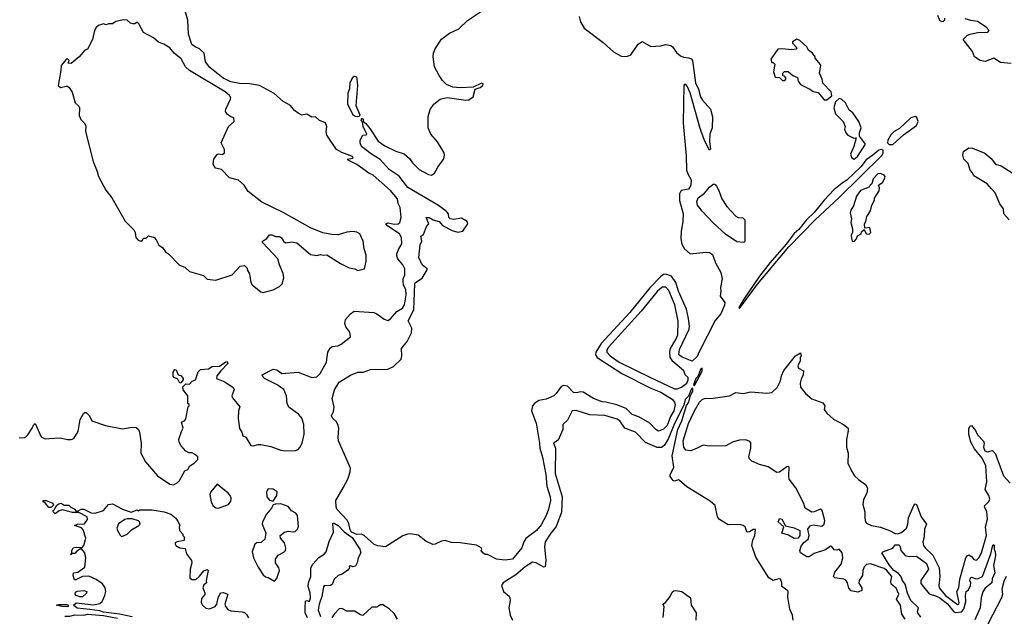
# Model space of a CAD drawing. Extents: x 2293139 to 2515392, y 824115 to 1006937.
# Tile 313 of 417: x 2405362 to 2413259, y 973587 to 978373. Entities that reach past the tile are written whole.
import ezdxf

# ---------------------------------------------------------------- set-up
doc = ezdxf.new("R2010")
doc.units = 0

msp = doc.modelspace()

# ---------------------------------------------------------------- linework, layer by layer
at = {"layer": '0CON10XD'}
for points in [[(2405357.5, 975017.5), (2405405, 975020), (2405428, 975042), (2405462, 975095), (2405474.2, 975125.8), (2405485, 975132.5), (2405535, 975026.2), (2405565, 975010), (2405597.3, 975012.7), (2405685, 975019.2), (2405745, 975004.2), (2405775, 975004), (2405796.1, 975013.9), (2405831.7, 975068.3), (2405846.2, 975165), (2405872.5, 975215), (2405885, 975222.5), (2405895, 975222.5), (2405922.5, 975195), (2405940, 975155), (2406048.8, 975118.8), (2406185, 975090), (2406265, 975103.8), (2406295, 975101.2), (2406315, 975086.7), (2406322.7, 975062.7), (2406336.8, 974976.8), (2406334.4, 974895), (2406370, 974825), (2406467.5, 974715), (2406565, 974648), (2406595, 974641.2), (2406625, 974656.7), (2406643.3, 974675), (2406687, 974753), (2406710, 974765), (2406727.5, 974795), (2406760, 974815), (2406790, 974845), (2406790, 974865), (2406765, 974887.5), (2406745, 974897.5), (2406718.3, 974898.3), (2406695, 974912.5), (2406657.5, 974955), (2406641.2, 974985), (2406638.8, 975005), (2406658.3, 975068.3), (2406673.3, 975095), (2406660, 975145), (2406685, 975157.5), (2406695, 975170), (2406712.5, 975267.5), (2406720, 975275), (2406720, 975285), (2406710, 975295), (2406710, 975355), (2406672.3, 975402.3), (2406671.2, 975428.8), (2406695, 975452.5), (2406725, 975450), (2406746.4, 975473.6), (2406772.5, 975485), (2406793, 975547), (2406813, 975567), (2406875, 975572.5), (2406905, 975590), (2406965, 975593.3), (2407015, 975628.8), (2407025, 975630), (2407031.2, 975615), (2406974.2, 975555.8), (2406943.8, 975515), (2406940, 975495), (2407008.3, 975468.3), (2407075, 975422.5), (2407081.2, 975405), (2407064, 975355), (2407068.3, 975338.3), (2407128.3, 975268.3), (2407116, 975235), (2407113.2, 975173.2), (2407124.2, 975094.2), (2407143.3, 975065), (2407152.5, 975035), (2407175, 975023.3), (2407215, 974957.5), (2407235, 974953.3), (2407275, 974966.2), (2407295, 974966.2), (2407375, 974950), (2407455, 974918.9), (2407485, 974914.5), (2407575, 974918.1), (2407595, 974925.7), (2407608.7, 974941.3), (2407627.5, 974975), (2407642.3, 975047.7), (2407640.5, 975125), (2407624.5, 975175), (2407601.1, 975205), (2407520.6, 975265), (2407508.2, 975295), (2407501.9, 975355), (2407480, 975405), (2407426, 975445), (2407326.2, 975495), (2407314, 975505), (2407306.7, 975525), (2407395, 975570), (2407425, 975564.2), (2407465, 975535.6), (2407595, 975546.2), (2407705, 975502.9), (2407745, 975506.9), (2407772.2, 975535), (2407823.5, 975625), (2407833.5, 975705), (2407851.9, 975738.1), (2407868.5, 975751.5), (2407912.5, 975757.5), (2407941.4, 975768.6), (2408015, 975830), (2408008.8, 975865), (2407977.8, 975907.8), (2407970, 975935), (2407975, 975966.7), (2408015.8, 976014.2), (2408045.5, 976034.5), (2408203.6, 976023.6), (2408225, 976014.3), (2408285, 975969.2), (2408315, 975960.8), (2408335, 975974), (2408387.2, 976032.8), (2408431.5, 976058.5), (2408447.7, 976085), (2408462, 976165), (2408459.3, 976205), (2408441, 976245), (2408438.5, 976271.5), (2408438.8, 976295), (2408451.5, 976325), (2408450, 976375), (2408436, 976405), (2408394.4, 976455), (2408385.5, 976475), (2408386.7, 976495), (2408401.9, 976535), (2408427.1, 976575), (2408423.5, 976625), (2408407.5, 976655), (2408315, 976717.5), (2408298.8, 976735), (2408317.3, 976742.7), (2408365, 976732.3), (2408396.7, 976735), (2408412, 976745), (2408422, 976785), (2408414, 976865), (2408397.7, 976897.7), (2408392, 976935), (2408335, 977001.5), (2408196.1, 977125), (2408162.1, 977142.1), (2408065, 977212.4), (2407996.7, 977245), (2407987.5, 977255), (2408037.7, 977262.3), (2408030.8, 977275), (2407945, 977306.5), (2407902.5, 977332.5), (2407826.3, 977446.3), (2407820.5, 977475), (2407825.6, 977515.6), (2407815, 977546), (2407766.7, 977565), (2407735, 977592.5), (2407705, 977592), (2407665, 977614), (2407625, 977608), (2407595, 977622.5), (2407566, 977645), (2407534.1, 977684.1), (2407475, 977715.8), (2407401.8, 977781.8), (2407285, 977843.8), (2407205, 977856.9), (2407125, 977860.6), (2407055, 977874.5), (2407027.3, 977887.3), (2406995, 977904.5), (2406887.9, 977987.9), (2406852.9, 978035), (2406840.8, 978105), (2406805, 978138), (2406768.8, 978155), (2406743.3, 978175), (2406716.7, 978256.7), (2406709.1, 978369.1), (2406670.9, 978510.9)], [(2407315, 976184), (2407395, 976206), (2407445, 976231.4), (2407467.8, 976255), (2407481.7, 976301.7), (2407475.7, 976335.7), (2407446.7, 976405), (2407433.3, 976455), (2407310, 976585), (2407310, 976595), (2407345, 976617.5), (2407365, 976647.5), (2407385, 976646.7), (2407413.9, 976633.9), (2407445, 976633.3), (2407461.7, 976621.7), (2407477.5, 976595), (2407495, 976583.3), (2407545, 976590), (2407583.9, 976583.9), (2407695, 976490), (2407745, 976480), (2407775, 976490), (2407795, 976482.5), (2407825, 976487.5), (2407935.9, 976415.9), (2408005, 976381.2), (2408050, 976375), (2408075, 976360), (2408126.4, 976373.6), (2408141.2, 976435), (2408140.8, 976485), (2408125.6, 976535), (2408117.5, 976595), (2408090, 976655), (2408065, 976669.4), (2408035, 976673.7), (2407985, 976668.4), (2407915, 976646.4), (2407865, 976648.6), (2407792.5, 976662.5), (2407693, 976703), (2407475.2, 976825.2), (2407305, 976909.3), (2407194.3, 976995), (2407162.9, 977045), (2407116, 977085), (2407044.1, 977104.1), (2406979.8, 977169.8), (2406932.3, 977182.3), (2406914, 977215), (2406920, 977255), (2406945, 977292.5), (2406955, 977297.5), (2406985, 977290.8), (2407004, 977305), (2407005, 977332.5), (2406977.5, 977385), (2407037.5, 977515), (2407082.5, 977555), (2407080, 977585), (2407055, 977593.3), (2407025, 977616), (2407013.3, 977635), (2407014, 977656), (2407053.8, 977735), (2407055.3, 977745.3), (2407044.6, 977765), (2407009.2, 977795), (2406724.1, 977964.1), (2406692.2, 977995), (2406657.4, 978057.4), (2406600.6, 978105), (2406567, 978147), (2406517.7, 978177.7), (2406475, 978193.3), (2406436.1, 978226.1), (2406355, 978270), (2406318.3, 978338.3), (2406305, 978352.5), (2406285, 978340), (2406268.3, 978338.3), (2406250, 978345), (2406225, 978370), (2406195, 978372.5), (2406133, 978357), (2406105, 978340), (2406075, 978340), (2406055, 978332.5), (2406035, 978340), (2405995, 978326.7), (2405975, 978308.8), (2405961.4, 978285), (2405945.7, 978215), (2405905, 978136.7), (2405885, 978127.5), (2405840, 978075), (2405775, 978020), (2405750, 978025), (2405757.5, 978045), (2405745, 978057.5), (2405733.6, 978056.4), (2405725, 978040), (2405693.6, 978006.4), (2405692.5, 977965), (2405670, 977845), (2405688.3, 977828.3), (2405735, 977840), (2405745, 977840), (2405759.3, 977829.3), (2405781.7, 977791.7), (2405807.5, 977705), (2405835, 977680), (2405842.5, 977665), (2405840, 977605), (2405852.9, 977572.9), (2405880, 977545), (2405891.7, 977521.7), (2405890, 977475), (2405950, 977235), (2405983.9, 977153.9), (2405993.8, 977115), (2406053.3, 977005), (2406100, 976945), (2406206.4, 976756.4), (2406276.1, 976686.1), (2406286.7, 976665), (2406293.3, 976625), (2406312.5, 976605), (2406335, 976596.7), (2406347.5, 976605), (2406355, 976620), (2406375, 976620), (2406395, 976640), (2406440, 976625), (2406457, 976607), (2406477.5, 976565), (2406505.9, 976545.9), (2406530.5, 976510.5), (2406555, 976493.3), (2406644.1, 976404.1), (2406685, 976386.7), (2406725, 976352.5), (2406743, 976347), (2406835, 976320), (2406865, 976290), (2406935, 976283.3), (2407065, 976326.7), (2407130, 976395), (2407165, 976400), (2407185, 976380), (2407187.5, 976365), (2407205.8, 976335), (2407216.2, 976265), (2407225.9, 976245.9), (2407295, 976188.8), (2407315, 976184)], [(2409255, 974036.7), (2409185, 974046), (2409115, 974083.3), (2409095, 974084), (2409077.5, 974095), (2409063.3, 974115), (2409067.5, 974125), (2409062.5, 974135), (2409025, 974156.7), (2408895, 974176.7), (2408825, 974180), (2408775, 974194), (2408745, 974190), (2408695, 974166), (2408675, 974164.2), (2408619.2, 974189.2), (2408556.8, 974236.8), (2408495, 974247.5), (2408473.2, 974246.8), (2408435, 974232.5), (2408296, 974144), (2408235, 974151.9), (2408205, 974161.9), (2408124.6, 974234.6), (2408104.5, 974244.5), (2408065, 974242.4), (2408022.9, 974262.9), (2408011.5, 974281.5), (2408000.5, 974330.5), (2407987.8, 974357.8), (2407906.6, 974446.6), (2407899.1, 974465), (2407896.7, 974515), (2407955, 974616.9), (2407992.6, 974687.4), (2408013.6, 974745), (2408014.7, 974774.7), (2407920, 974995), (2407915.6, 975025), (2407920.4, 975095), (2407913.6, 975125), (2407900.3, 975150.3), (2407871.4, 975175), (2407864, 975195), (2407879.3, 975230.7), (2407884, 975265), (2407868.1, 975335), (2407887.4, 975402.6), (2407925, 975466.2), (2408015, 975520), (2408075, 975545.7), (2408116, 975546), (2408175, 975565.5), (2408315, 975568.9), (2408359.3, 975590.7), (2408420.4, 975649.6), (2408427.2, 975677.2), (2408422.9, 975735), (2408470, 975790), (2408505, 975862), (2408507.1, 975897.1), (2408477.6, 975957.6), (2408523.4, 976046.6), (2408530, 976255), (2408535.4, 976265), (2408589.7, 976300.3), (2408630.8, 976365), (2408630.9, 976375), (2408590.9, 976405), (2408562.6, 976465), (2408574.5, 976565.5), (2408586.7, 976595), (2408580, 976635), (2408599.4, 976650.6), (2408625, 976712.5), (2408643.3, 976735), (2408623.3, 976785), (2408645, 976786.2), (2408677.8, 976767.8), (2408726.9, 976755), (2408752, 976722), (2408830.4, 976680.4), (2408875, 976667.4), (2408915, 976676.8), (2408955.6, 976735), (2408950, 976755), (2408905, 976780.3), (2408845, 976771), (2408815, 976775.6), (2408803, 976785), (2408802.4, 976815), (2408785, 976833.6), (2408721.3, 976881.3), (2408475, 977026.2), (2408405, 977116.2), (2408325, 977172.2), (2408251.8, 977251.8), (2408182.9, 977295), (2408104.3, 977355), (2408092, 977385), (2408093.8, 977405), (2408113.6, 977446.4), (2408141.7, 977448.3), (2408145.8, 977454.2), (2408115.5, 977515.5), (2408112.3, 977552.3), (2408101.1, 977565), (2408105, 977582), (2408116.5, 977575), (2408120.5, 977550.5), (2408135, 977542.2), (2408169.2, 977499.2), (2408238, 977398), (2408291.7, 977361.7), (2408377.6, 977317.6), (2408445, 977297.1), (2408488, 977258), (2408511.5, 977225), (2408565, 977170.5), (2408641.4, 977131.4), (2408665, 977126.8), (2408689.3, 977140.7), (2408715, 977188.9), (2408764.3, 977255.7), (2408769.5, 977285), (2408765.4, 977305), (2408713, 977393), (2408659.7, 977455), (2408638.7, 977505), (2408637.8, 977595), (2408655, 977652.9), (2408682.5, 977695), (2408735, 977734.4), (2408791.7, 977748.3), (2408941.5, 977728.5), (2408965, 977730.5), (2409000, 977755), (2409014.1, 977815.9), (2409055, 977828.6), (2409077.5, 977845), (2409078.8, 977858.8), (2409065, 977864), (2408998.3, 977831.7), (2408895, 977825.3), (2408835, 977831.8), (2408785, 977851.8), (2408753.9, 977886.1), (2408725.7, 977925), (2408689.2, 977995), (2408679.2, 978075), (2408681.4, 978105), (2408695, 978140), (2408745, 978215.8), (2408810, 978265), (2408885, 978299.4), (2408953.3, 978365), (2409075, 978446.7)], [(2409848.9, 978398.9), (2409860.3, 978355), (2409890.4, 978305), (2410040.7, 978190.7), (2410124.2, 978114.2), (2410185, 978080), (2410231.5, 978078.5), (2410265, 978091.9), (2410323.1, 978176.9), (2410355, 978198.2), (2410425, 978157.7), (2410505, 978163.7), (2410545, 978173.2), (2410585, 978166), (2410599.2, 978155), (2410629.6, 978109.6), (2410662.4, 978082.4), (2410685, 978071.7), (2410727.8, 978067.8), (2410748.7, 978058.7), (2410757.2, 978045), (2410783.3, 977865), (2410806, 977815), (2410823, 977753), (2410837.4, 977727.4), (2410902.9, 977655), (2410917.7, 977592.3), (2410916.6, 977505), (2410897.7, 977455), (2410895.3, 977395), (2410903.8, 977335), (2410895, 977326.2), (2410853.6, 977403.6), (2410819.3, 977499.3), (2410739.7, 977785), (2410715, 977840.4), (2410705, 977851.7), (2410695, 977853.2), (2410690, 977845), (2410684.3, 977545), (2410688.3, 977485), (2410708.7, 977281.4), (2410711.3, 977165), (2410719.8, 977135), (2410747.5, 977087.5), (2410746, 977044), (2410725, 977012.5), (2410667.8, 977002.2), (2410653.7, 976975), (2410655, 976922), (2410684.1, 976815), (2410681.5, 976755), (2410667, 976675), (2410665.2, 976615.2), (2410673.1, 976573.1), (2410695, 976535.6), (2410740, 976495), (2410865, 976508), (2410895, 976504.2), (2410919.3, 976489.3), (2410942.9, 976422.9), (2410984.7, 976345), (2410995.5, 976295), (2410982, 976225), (2410986.7, 976195), (2410980, 976155), (2411017.8, 976105), (2411015, 976083.8), (2410985, 976013.5), (2410939.1, 975960.9), (2410812.6, 975707.4), (2410795, 975672.1), (2410755, 975633.1), (2410675, 975666), (2410650, 975685), (2410655, 975727.5), (2410731, 975889), (2410733.9, 975915), (2410727.1, 975975), (2410711.3, 976051.3), (2410645, 976194.4), (2410625.2, 976265.2), (2410588.9, 976315), (2410545, 976332.7), (2410525, 976327.7), (2410505, 976312.9), (2410415, 976221.4), (2410255.2, 976025), (2410025.6, 975774.4), (2409982.9, 975705), (2409979.7, 975685), (2409992.5, 975662.5), (2410192.7, 975535), (2410425, 975416.4), (2410505, 975384.1), (2410595, 975327.6), (2410613.5, 975305), (2410619, 975285), (2410608.3, 975235), (2410581.4, 975188.6), (2410555, 975117.6), (2410525, 975088.6), (2410485, 975071.9), (2410465, 975084.2), (2410416.7, 975136.7), (2410327.4, 975187.4), (2410274.2, 975205), (2410225, 975253.7), (2410152, 975282), (2410063.7, 975303.7), (2410035, 975307.8), (2409965, 975335.3), (2409882, 975385), (2409862.9, 975387.1), (2409825, 975378.5), (2409805, 975382.9), (2409755, 975432.9), (2409725, 975438.1), (2409705, 975430), (2409665, 975374.2), (2409645, 975355.8), (2409585, 975330), (2409525, 975317.7), (2409493.4, 975296.6), (2409475, 975275.6), (2409467.6, 975235), (2409504.7, 975135), (2409532.4, 974975), (2409533.9, 974935), (2409554.7, 974864.7), (2409581.6, 974725), (2409590.8, 974630.8), (2409617.3, 974545), (2409618.2, 974515), (2409602, 974445), (2409584.6, 974395), (2409565, 974360.8), (2409545, 974320), (2409507.1, 974275), (2409420.2, 974209.8), (2409404.3, 974185), (2409388.5, 974135), (2409315, 974044.6), (2409255, 974036.7)], [(2412780, 978385), (2412780.7, 978369.3), (2412765, 978356.7), (2412745, 978360), (2412727, 978407)], [(2413315, 978020.7), (2413228.1, 978028.1), (2413175, 978064), (2413105, 978036.4), (2413065.7, 978045), (2413020.6, 978075), (2413005, 978116.7), (2412930, 978215), (2412965, 978247.5), (2412985, 978257.5), (2413045, 978270), (2413126.4, 978273.6), (2413137.5, 978285), (2413115, 978312.5), (2413045, 978358), (2412990, 978365), (2412945, 978380)], [(2411835, 977730), (2411875, 977762.5), (2411871.2, 977795), (2411804, 977864), (2411799.2, 977895), (2411778, 977945), (2411787.5, 978005), (2411784.2, 978014.2), (2411742.5, 978065), (2411742.5, 978075), (2411720, 978105), (2411687.5, 978127.5), (2411675.5, 978155.5), (2411620, 978205), (2411594.7, 978215.3), (2411560, 978195), (2411560, 978185), (2411597.5, 978145), (2411590, 978135), (2411555, 978131.4), (2411475, 978140), (2411442.5, 978135), (2411387.5, 978055), (2411395, 978030), (2411405, 978030), (2411420, 978015), (2411407.5, 977955), (2411421.7, 977911.7), (2411455, 977910), (2411480, 977885), (2411500, 977885), (2411507.5, 977895), (2411507, 977907), (2411495, 977920), (2411481.7, 977921.7), (2411482.5, 977945), (2411495, 977957.5), (2411525, 977956.7), (2411563.9, 977923.9), (2411599.3, 977909.3), (2411605, 977880), (2411625, 977852.5), (2411705, 977812.5), (2411725, 977796.7), (2411765, 977790), (2411815, 977730), (2411835, 977730)], [(2408075, 977594.4), (2408055, 977597.1), (2408037.7, 977607.7), (2407993.6, 977696.4), (2407996.7, 977785), (2408009.3, 977820.7), (2408013.3, 977865), (2408035, 977912.5), (2408045, 977920), (2408063.8, 977913.8), (2408067.1, 977897.1), (2408070, 977845), (2408057.5, 977685), (2408090.8, 977609.2), (2408085, 977596.2), (2408075, 977594.4)], [(2412055, 977254.2), (2412080.8, 977275), (2412146, 977375), (2412098.3, 977438.3), (2412097.5, 977465), (2412110, 977505), (2412091.2, 977555), (2412045, 977626.2), (2412015, 977646.7), (2411986, 977705), (2411953.3, 977735), (2411935, 977740), (2411906.2, 977715), (2411891.2, 977665), (2411906.4, 977616.4), (2411966.7, 977555), (2411982.5, 977515), (2411977.5, 977495), (2411987.5, 977465), (2412005, 977447.5), (2412053, 977423), (2412070, 977425), (2412052, 977355), (2412026, 977295), (2412035, 977266.7), (2412055, 977254.2)], [(2412335, 977371.6), (2412365, 977371.6), (2412451.6, 977448.4), (2412553.8, 977525), (2412568.2, 977555), (2412559, 977589), (2412545, 977595.1), (2412509.4, 977585), (2412419.8, 977500.2), (2412375.9, 977475), (2412350.5, 977449.5), (2412323.9, 977405), (2412321.9, 977385), (2412335, 977371.6)], [(2413297.1, 976767.1), (2413256.7, 976815), (2413254.2, 976855), (2413224.7, 976894.8), (2413186.7, 976985), (2413157.1, 977015), (2413122.5, 977055), (2413015, 977120), (2413004.4, 977144.4), (2412985.6, 977165.6), (2412969.4, 977219.4), (2412933.8, 977255), (2412926.7, 977285), (2412933.3, 977315), (2412975, 977343.8), (2413005, 977342), (2413102.1, 977302.1), (2413155, 977258), (2413190, 977215), (2413235, 977200), (2413360.5, 977120.5)], [(2411135, 976056.7), (2411278.6, 976251.4), (2411530.5, 976549.5), (2411741.9, 976768.1), (2411935, 976947.6), (2412276.5, 977283.5), (2412287.4, 977302.6), (2412288.4, 977325), (2412275, 977330.7), (2412254.1, 977325.9), (2412205.3, 977284.7), (2412150.4, 977249.6), (2412108.1, 977191.9), (2411995, 977085.2), (2411957.7, 977062.3), (2411893, 977007), (2411815, 976925.3), (2411735.1, 976824.9), (2411673.7, 976766.3), (2411610.2, 976689.8), (2411575, 976657.2), (2411508.8, 976571.2), (2411381.2, 976425), (2411295, 976316.1), (2411169.7, 976130.3), (2411130.8, 976065), (2411135, 976056.7)], [(2412055, 976593.3), (2412072.5, 976615), (2412080.7, 976639.3), (2412110, 976655), (2412115, 976670), (2412135, 976690), (2412150, 976655), (2412175, 976652.5), (2412190, 976665), (2412180, 976705), (2412141.7, 976701.7), (2412136.7, 976735), (2412148.8, 976755), (2412156, 976795), (2412185, 976840), (2412197.5, 976885), (2412217.5, 976925), (2412218.3, 976941.7), (2412255, 977000), (2412257.5, 977025), (2412250, 977045), (2412285, 977070), (2412301.2, 977105), (2412303.3, 977115), (2412295, 977125.8), (2412265, 977138), (2412245, 977135.6), (2412208.8, 977095), (2412197.5, 977055), (2412182.5, 977045), (2412175, 977030), (2412105, 977001.5), (2412075, 976956), (2412050.8, 976879.2), (2412028.8, 976845), (2412023.6, 976823.6), (2412033.3, 976775), (2412027.5, 976745), (2412042.5, 976695), (2412041.7, 976668.3), (2412030, 976645), (2412033, 976617), (2412040, 976595), (2412055, 976593.3)], [(2411165, 976584.6), (2411115, 976591.9), (2411022.8, 976652.8), (2410923, 976743), (2410835, 976836.8), (2410798.1, 976885), (2410793, 976915), (2410805, 976943.3), (2410855, 976982.2), (2410895, 977030.3), (2410925, 977053.2), (2410935, 977054.6), (2410947.9, 977045), (2410973.4, 976993.4), (2410992.7, 976935), (2411032.9, 976872.9), (2411106.2, 976796.2), (2411125, 976786.9), (2411162.5, 976782.5), (2411177.4, 976767.4), (2411179.1, 976600.9), (2411175, 976588.8), (2411165, 976584.6)], [(2410615, 975411.2), (2410635, 975412.5), (2410670, 975425), (2410711.7, 975458.3), (2410723.3, 975485), (2410723, 975503), (2410700, 975525), (2410688.8, 975555), (2410599.8, 975629.8), (2410578, 975665), (2410575.5, 975705), (2410582.4, 975735), (2410625, 975806.1), (2410640.5, 975845), (2410644.3, 975955), (2410615.6, 976085), (2410569.5, 976199.5), (2410545, 976225.9), (2410515, 976226.3), (2410475, 976193.7), (2410346, 976034), (2410083.9, 975745), (2410072.5, 975725), (2410071.1, 975705), (2410096.6, 975675), (2410170.9, 975625), (2410415.5, 975505), (2410615, 975411.2)], [(2412464.5, 973565), (2412438.5, 973605), (2412426.7, 973675), (2412394.5, 973725), (2412412.9, 973765), (2412391.9, 973811.9), (2412352.8, 973845), (2412350.3, 973865), (2412358.3, 973905), (2412315, 973955.8), (2412295, 973970.4), (2412185, 974007.2), (2412155, 974001.3), (2412136.1, 973985), (2412125.3, 973955), (2412122.3, 973915), (2412096.5, 973875), (2412092.9, 973852.9), (2412115.6, 973815), (2412115.4, 973794.6), (2412085, 973781.5), (2412031.3, 973791.3), (2412012.3, 973812.3), (2412002.7, 973855), (2411988, 973878), (2411973.3, 973885), (2411900, 973895), (2411888.1, 973905), (2411900.3, 973939.7), (2411951.8, 974005), (2411964.5, 974055), (2411958.5, 974095), (2411935, 974124.4), (2411915, 974117.1), (2411895, 974120.6), (2411875, 974145.8), (2411865, 974150), (2411825, 974118.9), (2411735, 974089.5), (2411695, 974062.9), (2411675, 974064.2), (2411625.8, 974095), (2411619.4, 974115), (2411631.1, 974148.9), (2411651.8, 974178.2), (2411686.9, 974205), (2411694.2, 974234.2), (2411684, 974285), (2411704.5, 974315.5), (2411725, 974320), (2411795, 974310.4), (2411814.5, 974325), (2411818.5, 974355), (2411801.5, 974425), (2411795, 974442), (2411785, 974446), (2411735, 974424), (2411715, 974422.5), (2411662.5, 974455), (2411650.7, 974490.7), (2411587.8, 974617.7), (2411535, 974686.2), (2411530, 974715), (2411533.9, 974783.9), (2411529.5, 974789.5), (2411515, 974787.1), (2411456.3, 974743.7), (2411435, 974740), (2411365, 974787.2), (2411295, 974803.5), (2411235, 974831.6), (2411215, 974849.5), (2411209.5, 974865), (2411226.6, 974935), (2411227.3, 974977.3), (2411219.2, 974989.2), (2411185, 975002.5), (2411135, 974999.4), (2411085, 974986.7), (2411025, 974955.6), (2410895, 974951.2), (2410845, 974960), (2410795, 974935.7), (2410745.5, 974914.5), (2410705, 974920), (2410689.3, 974945), (2410683.3, 974995), (2410725, 975132.3), (2410775, 975235.3), (2410815, 975304.3), (2410835, 975326.4), (2410855, 975334.4), (2410925, 975336.5), (2411055, 975356.7), (2411105, 975382.9), (2411165, 975372.9), (2411225, 975386.5), (2411355, 975377.5), (2411395, 975382.5), (2411437.6, 975422.4), (2411463.8, 975475), (2411473.3, 975516.7), (2411492.1, 975557.9), (2411585, 975676.2), (2411625, 975700), (2411630, 975675), (2411622.5, 975665), (2411622.5, 975635), (2411602, 975595), (2411608.3, 975578.3), (2411648, 975555), (2411645.6, 975525), (2411629.2, 975489.2), (2411621.7, 975458.3), (2411625.5, 975425), (2411664.7, 975374.7), (2411715, 975330.8), (2411805, 975298.8), (2411818.6, 975275), (2411815.7, 975245), (2411835, 975217.1), (2411889.2, 975169.3), (2411970, 975125), (2412005.7, 975095), (2412007.2, 975075), (2411992.5, 975005), (2411993.8, 974945), (2412006.3, 974896.4), (2412005.6, 974815), (2412032.6, 974752.6), (2412058, 974715), (2412088.8, 974685), (2412146.2, 974645), (2412162, 974615), (2412155.4, 974574.6), (2412130.6, 974525), (2412124.4, 974485), (2412140.6, 974425), (2412139.6, 974375), (2412146.4, 974345), (2412155, 974334.1), (2412195, 974314.3), (2412265, 974302.5), (2412339.2, 974275), (2412385, 974250), (2412402.2, 974247.8), (2412435, 974260.3), (2412473.6, 974295), (2412485.2, 974325), (2412492, 974378), (2412535, 974475.8), (2412545, 974490), (2412555, 974483.8), (2412593.8, 974385), (2412635.3, 974325), (2412620.2, 974285), (2412617.8, 974225), (2412605.4, 974185), (2412611.5, 974155), (2412624.4, 974135), (2412686.6, 974076.6), (2412736.5, 973976.5), (2412742.9, 973905), (2412734.4, 973835), (2412738.1, 973815), (2412788.4, 973755), (2412885, 973681.6), (2412895, 973683.8), (2412896.5, 973695), (2412879.7, 973785), (2412894.2, 973815), (2412902.5, 973885), (2412951.3, 974055), (2412964.8, 974075.2), (2412975, 974078.9), (2412995, 974067.7), (2413015, 974043.5), (2413035, 974036.5), (2413055, 974055.6), (2413077.5, 974095), (2413116.1, 974235), (2413108.3, 974305), (2413125.7, 974365), (2413120.2, 974425), (2413099.2, 974465), (2413102.3, 974475), (2413135, 974507.5), (2413142.4, 974527.6), (2413136.2, 974555), (2413105.9, 974605), (2413120.3, 974665), (2413111.3, 974795), (2413081.3, 974855), (2413020.9, 974930.9), (2412990, 974985), (2412974.4, 975045.6), (2412975.9, 975094.1), (2412985, 975112.5), (2412995, 975117.5), (2413028.1, 975078.1), (2413045, 975042), (2413092.2, 974992.2), (2413098, 974975), (2413093.8, 974945), (2413102.9, 974915), (2413125, 974906.9), (2413165, 974916.7), (2413189.3, 974889.3), (2413199.3, 974859.3), (2413253.6, 974715), (2413306.9, 974655)], [(2406645, 975457.5), (2406628.8, 975488.8), (2406601.7, 975501.7), (2406593, 975513), (2406593.8, 975545), (2406605, 975567.5), (2406616.7, 975565), (2406633.6, 975523.6), (2406655, 975517.5), (2406672.5, 975495), (2406672.5, 975485), (2406655, 975460), (2406645, 975457.5)], [(2410775, 975437.5), (2410835, 975553.3), (2410835, 975577.5), (2410825, 975572.5), (2410800, 975510), (2410783.8, 975495), (2410767.5, 975445), (2410775, 975437.5)], [(2411566.2, 973555), (2411560, 973595), (2411540, 973645), (2411521.7, 973741.7), (2411526.2, 973785), (2411522.3, 973792.3), (2411473.8, 973825), (2411474, 973855), (2411464, 973884), (2411447.3, 973887.3), (2411405, 973874.5), (2411370.6, 973895), (2411265, 974062), (2411234.6, 974155), (2411241.9, 974198.1), (2411257.5, 974235), (2411262.5, 974282.5), (2411245, 974283.3), (2411215, 974263.3), (2411200.7, 974260.7), (2411193.8, 974263.8), (2411181.2, 974305), (2411166, 974316), (2411135, 974324), (2411045, 974320.8), (2410975, 974363.1), (2410959.2, 974385), (2410940.5, 974475), (2410901.1, 974511.1), (2410712.5, 974625), (2410655, 974676.7), (2410645, 974681.2), (2410615, 974672), (2410602.5, 974675), (2410578.3, 974708.3), (2410578.3, 974721.7), (2410607.7, 974782.3), (2410595.6, 974875), (2410641.1, 975085), (2410672.2, 975155), (2410711.4, 975278.6), (2410729.4, 975305), (2410740, 975350), (2410760, 975395), (2410760, 975415), (2410755, 975416.7), (2410747.5, 975405), (2410726.7, 975353.3), (2410700, 975325), (2410690, 975280), (2410615, 975134), (2410562.2, 975007.8), (2410531.9, 974958.1), (2410508.7, 974941.3), (2410475, 974940.5), (2410381.8, 974981.8), (2410300.5, 975065), (2410215, 975096.4), (2410175.8, 975155.8), (2410155, 975168.6), (2410055, 975198), (2409935, 975203.1), (2409825, 975236.9), (2409794.4, 975235.6), (2409755, 975160), (2409718, 975125), (2409719.5, 975085), (2409680.4, 974999.6), (2409644, 974975), (2409660, 974935), (2409657.6, 974732.4), (2409714.2, 974545), (2409707.1, 974422.9), (2409663.8, 974306.2), (2409622.3, 974255), (2409576.4, 974183.6), (2409571.8, 974145), (2409582.9, 974035), (2409575.5, 973984.5), (2409565, 973980.8), (2409505, 974016.7), (2409475, 974020.9), (2409415, 973983.9), (2409341.7, 973918.3), (2409238.8, 973855), (2409226.2, 973835), (2409241.2, 973785), (2409287.6, 973747.6), (2409294.2, 973735), (2409297.1, 973715), (2409285.6, 973655), (2409295.6, 973595), (2409314, 973555)], [(2406955, 974454), (2407035.4, 974484.6), (2407055, 974511.2), (2407057.5, 974535), (2407051.1, 974555), (2407035, 974575.8), (2406945, 974647.5), (2406894.2, 974585.8), (2406888, 974565), (2406898, 974505), (2406912, 974475), (2406935, 974456.2), (2406955, 974454)], [(2407395, 974510), (2407423.3, 974555), (2407428, 974585), (2407395, 974607.8), (2407355, 974608.8), (2407340.8, 974585), (2407344.2, 974544.2), (2407365, 974517.5), (2407395, 974510)], [(2405615, 974460), (2405595, 974460), (2405566.7, 974496.7), (2405550, 974505), (2405550, 974515), (2405575, 974516.7), (2405627.5, 974495), (2405631.7, 974478.3), (2405615, 974460)], [(2406265, 973582.5), (2406163.3, 973605), (2406035, 973619.2), (2406005, 973630.4), (2405925, 973641.8), (2405823.1, 973653.1), (2405793.3, 973675), (2405815, 973693.8), (2405955, 973678.6), (2406005, 973690), (2406024.1, 973705.9), (2406045.7, 973755), (2406052.5, 973785), (2406046.4, 973816.4), (2406026.1, 973846.1), (2405975, 973882.5), (2405915, 973910), (2405865, 973907.5), (2405811.7, 973878.3), (2405800, 973880), (2405789.5, 973915), (2405794.5, 973935.5), (2405829.1, 973940.9), (2405885, 973980), (2405893.3, 974055), (2405883.3, 974095), (2405855, 974130), (2405820.7, 974109.3), (2405805, 974090), (2405780, 974090), (2405775, 974080), (2405770, 974085), (2405780, 974090), (2405780, 974115), (2405790, 974135), (2405815, 974142.5), (2405861.7, 974138.3), (2405876.7, 974155), (2405892, 974215), (2405871.7, 974281.7), (2405857, 974297), (2405800, 974315), (2405825, 974326.2), (2405880.7, 974329.3), (2405906, 974364), (2405904.1, 974384.1), (2405835, 974420), (2405785, 974420), (2405705, 974440), (2405677.5, 974432.5), (2405645, 974410), (2405630, 974425), (2405630, 974435), (2405638.3, 974441.7), (2405660.7, 974479.3), (2405675, 974490), (2405695, 974493.3), (2405718.3, 974478.3), (2405755, 974477.5), (2405771.7, 974461.7), (2405799.3, 974449.3), (2405815, 974430), (2405825, 974430), (2405855, 974447.5), (2405875, 974447.5), (2405935, 974417.1), (2405966, 974414), (2406033.6, 974436.4), (2406075, 974482.5), (2406105, 974490), (2406186.1, 974446.1), (2406255, 974423.3), (2406305, 974440), (2406315, 974432.5), (2406325, 974440), (2406425, 974441.2), (2406520, 974425), (2406575, 974406.2), (2406615, 974373.3), (2406633.3, 974345), (2406647.5, 974315), (2406640, 974305), (2406642.5, 974275), (2406670, 974245), (2406670, 974235), (2406680, 974225), (2406680, 974195), (2406625, 974183.8), (2406610, 974175), (2406608.8, 974165), (2406614.3, 974154.3), (2406645, 974136), (2406690, 974130), (2406699.3, 974089.3), (2406740, 974035), (2406742.5, 974015), (2406730, 973965), (2406726.7, 973895), (2406742.5, 973882.5), (2406775, 973882.9), (2406805, 973908.8), (2406837.7, 973952.3), (2406865, 973961.2), (2406873.3, 973955), (2406857.5, 973875), (2406860, 973855), (2406839.5, 973840.5), (2406830.8, 973815), (2406847.5, 973775), (2406847, 973763), (2406819.3, 973730.7), (2406816.4, 973696.4), (2406826.7, 973675), (2406855, 973651.2), (2406885, 973646.2), (2406930, 973665), (2406943.3, 973685), (2406953.3, 973735), (2406972.5, 973775), (2406995, 973778.8), (2407032.5, 973765), (2407006, 973685), (2407012, 973665), (2407031.3, 973641.3), (2407055, 973630), (2407146.1, 973623.9), (2407165, 973617.5), (2407181.7, 973601.7), (2407196.9, 973575)], [(2407405, 973870), (2407425, 973890), (2407446, 973955), (2407440, 973975), (2407412.5, 974015), (2407412.5, 974045), (2407435, 974077.5), (2407479.3, 974100.7), (2407492.5, 974115), (2407496.1, 974133.9), (2407486.7, 974175), (2407452.5, 974215), (2407450, 974235), (2407485, 974262.5), (2407515, 974268.8), (2407555, 974264), (2407571.7, 974268.3), (2407590, 974285), (2407598.3, 974308.3), (2407590, 974395), (2407576.7, 974415), (2407542.7, 974432.7), (2407515, 974467.5), (2407455, 974490), (2407412.5, 974487.5), (2407395, 974480), (2407382.5, 974455), (2407341.2, 974405), (2407308.9, 974345), (2407305.6, 974325.6), (2407336.2, 974255), (2407328.8, 974205), (2407299.8, 974180.2), (2407263.3, 974175), (2407246.7, 974165), (2407225.5, 974105), (2407238.1, 974055), (2407275, 973980), (2407315, 973920), (2407333, 973903), (2407355, 973897.5), (2407405, 973870)], [(2406178.3, 974228.3), (2406195, 974232.5), (2406225, 974246.7), (2406259.5, 974280.5), (2406316.7, 974315), (2406326.7, 974325), (2406322.5, 974345), (2406313.6, 974353.6), (2406265, 974368.8), (2406225, 974368.8), (2406205, 974363.3), (2406155, 974327.5), (2406140, 974295), (2406146.7, 974275), (2406167, 974237), (2406178.3, 974228.3)], [(2411575, 974211.4), (2411527.1, 974237.1), (2411475, 974253.1), (2411490, 974305), (2411444.3, 974345), (2411455, 974372.5), (2411475, 974366.7), (2411503.8, 974313.8), (2411575, 974297.5), (2411620, 974275), (2411618.6, 974235), (2411605, 974214.4), (2411575, 974211.4)], [(2407668.9, 973575), (2407652.6, 973615), (2407650.8, 973655), (2407655, 973707.5), (2407665, 973712.5), (2407685, 973706.7), (2407694.2, 973735), (2407690.5, 973775), (2407674.5, 973825), (2407678.5, 973855), (2407697.8, 973905), (2407696.9, 973975), (2407713.3, 974005), (2407760.3, 974059.7), (2407804.5, 974085.5), (2407820, 974105), (2407843.5, 974186.5), (2407879.4, 974260.6), (2407872.5, 974327.5), (2407875, 974337.5), (2407885, 974333.8), (2407916.6, 974316.6), (2407964.4, 974265), (2408029.8, 974219.8), (2408089.1, 974125), (2408097.1, 974095), (2408076.9, 974055), (2408069.5, 974015), (2408055, 973989.2), (2408035, 973983.8), (2408015, 973992.5), (2408005, 973990), (2408006.7, 973975), (2407995, 973956.7), (2407947.5, 973925), (2407915, 973913.8), (2407883.8, 973885), (2407867.9, 973842.1), (2407855, 973834.4), (2407805, 973832), (2407797.9, 973822.1), (2407786, 973745), (2407764.8, 973685.2), (2407757, 973635), (2407774.3, 973585)], [(2412590.9, 973580.9), (2412566.4, 973615), (2412562.8, 973625), (2412570.3, 973655), (2412508.3, 973715), (2412482.9, 973772.9), (2412464.1, 973845), (2412443.3, 973875), (2412430.2, 973910.2), (2412411.6, 973931.6), (2412372.8, 973955), (2412335, 973999.4), (2412278, 974095), (2412285, 974103.8), (2412365.4, 974134.6), (2412385, 974159.2), (2412415, 974159.1), (2412424.5, 974145), (2412430.6, 974115), (2412463.4, 974073.4), (2412496.6, 974066.6), (2412555, 974069.5), (2412635, 974010.4), (2412652.5, 973965), (2412589.6, 973875), (2412591, 973851), (2412656.8, 973766.8), (2412715, 973749.2), (2412741.2, 973735), (2412805, 973686.2), (2412853.9, 973623.9), (2412865, 973617.6), (2412915, 973622.1), (2412934.8, 973645), (2412952, 973705), (2412949.1, 973755), (2412954.7, 973785), (2412971.8, 973798.2), (2412989.3, 973835), (2412990.9, 973855), (2412983.1, 973875), (2412988, 973895), (2412995, 973902), (2413025, 973889.1), (2413045, 973888.2), (2413084.8, 973905.2), (2413151.7, 974088.3), (2413165, 974147.5), (2413175, 974162.5), (2413178.3, 974158.3), (2413177.5, 974125), (2413185.5, 974104.5), (2413189.2, 974075), (2413171.7, 973995), (2413182.9, 973935), (2413162.3, 973887.7), (2413158.6, 973855), (2413107, 973813), (2413087, 973783), (2413073.1, 973736.9), (2413066.1, 973655), (2413021.8, 973558.2)], [(2413275.5, 973905), (2413255.7, 973865), (2413240, 973805), (2413243.8, 973763.8), (2413235.6, 973735.6), (2413127.7, 973525)], [(2405845, 973742), (2405815, 973752.5), (2405807.5, 973765), (2405809.2, 973780.8), (2405825, 973789.2), (2405875, 973793.3), (2405900, 973785), (2405896.4, 973773.6), (2405865, 973743.3), (2405845, 973742)], [(2410523, 973577), (2410530, 973665), (2410520, 973685), (2410543, 973697), (2410580, 973745), (2410595, 973780), (2410608.3, 973791.7), (2410625, 973793.3), (2410672.5, 973785), (2410741.2, 973735), (2410748.8, 973675), (2410788.8, 973615), (2410786.2, 973555)], [(2405745, 973663.8), (2405700, 973665), (2405653.8, 973675), (2405675, 973682), (2405740.9, 973680.9), (2405752, 973675), (2405745, 973663.8)], [(2408391.4, 973565), (2408365, 973608.8), (2408325, 973646.2), (2408275, 973678.8), (2408255, 973678.8), (2408225, 973661.2), (2408185, 973660), (2408115, 973594.2), (2408095, 973599.2), (2408046.9, 973626.9), (2407985, 973628.9), (2407945, 973650.5), (2407925, 973647.8), (2407884.7, 973605.3), (2407866.2, 973575)], [(2405725, 973586.7), (2405765, 973587.5), (2405805, 973598.6), (2405875, 973596.5), (2405905.7, 973604.3), (2406033.4, 973593.4), (2406145, 973573.1)]]:
    msp.add_lwpolyline(points, dxfattribs=at)

doc.saveas('drawing.dxf')
